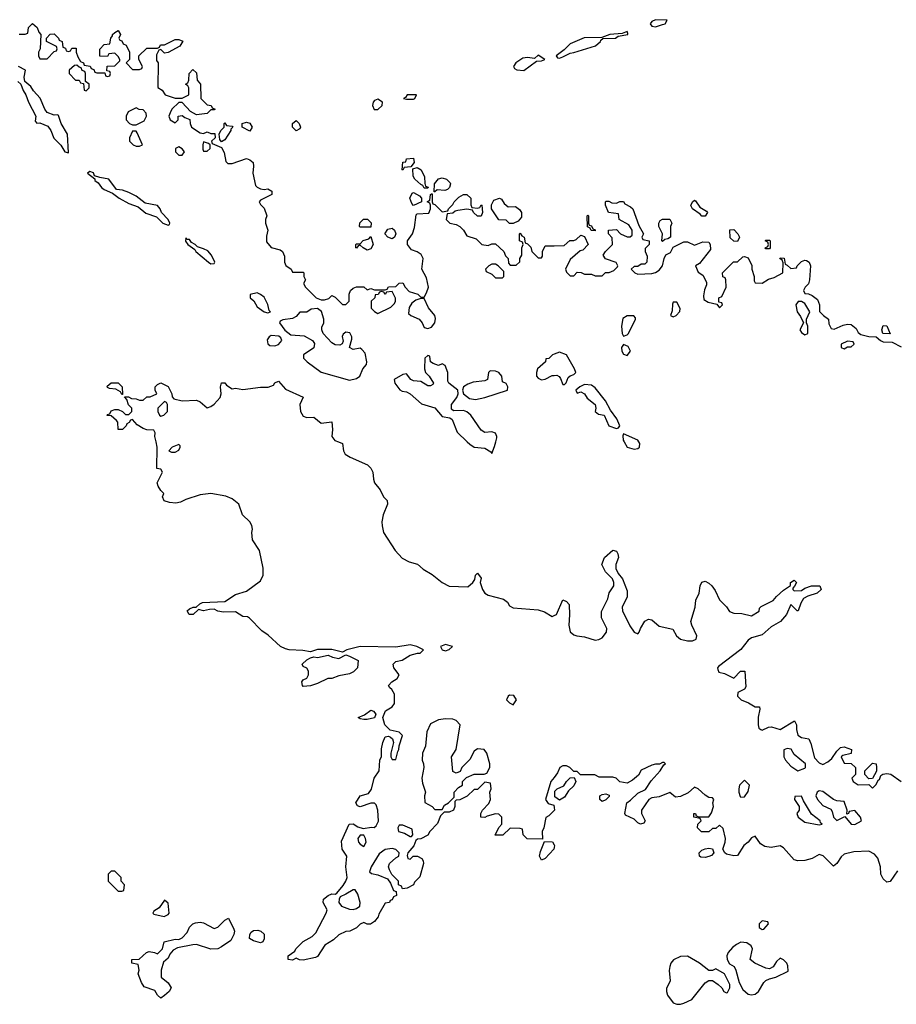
# Model space of a CAD drawing. Header units: inches. Extents: x 2601682 to 2755810, y 449311 to 584050.
# Tile 420 of 505: x 2686996 to 2691924, y 536838 to 542373. Entities that reach past the tile are written whole.
import ezdxf

# ---------------------------------------------------------------- set-up
doc = ezdxf.new("R2010")
doc.units = ezdxf.units.IN
doc.header["$MEASUREMENT"] = 0
for name, color, linetype in [('C6583', 7, 'Continuous'), ('C6584', 7, 'Continuous'), ('C6593', 7, 'Continuous'), ('C6594', 7, 'Continuous')]:
    doc.layers.add(name, color=color, linetype=linetype)

msp = doc.modelspace()

# ---------------------------------------------------------------- linework, layer by layer
at = {"layer": 'C6583', "color": 2}
for points, elevation in [([(2690000, 537928), (2689970, 537898), (2689952.7, 537887.3), (2689942, 537830), (2689932, 537810), (2689934, 537766), (2689848.4, 537768.4), (2689826, 537790), (2689822, 537822), (2689810, 537826), (2689752.7, 537827.3), (2689711, 537789), (2689668.7, 537788.7), (2689688.4, 537831.6), (2689706, 537850), (2689706, 537890), (2689690, 537906), (2689670, 537908), (2689623.6, 537896.4), (2689611.1, 537888.9), (2689588, 537890), (2689588.4, 537911.6), (2689598, 537930), (2689633.6, 537966.4), (2689642, 537990), (2689638, 538030), (2689646, 538050), (2689642, 538082), (2689610, 538086), (2689570, 538046), (2689550, 538046), (2689511.6, 538008.4), (2689470, 537988), (2689450, 537986), (2689442, 537978), (2689442, 537950), (2689434, 537930), (2689410, 537918), (2689382, 537918), (2689362, 537898), (2689345.4, 537854.6), (2689302, 537810), (2689291.1, 537788.9), (2689250, 537768), (2689232.7, 537767.3), (2689222, 537758), (2689211.3, 537728.7), (2689178, 537690), (2689174, 537674), (2689178, 537658), (2689190, 537654), (2689208.4, 537671.6), (2689231.6, 537671.6), (2689256.9, 537656.9), (2689264.7, 537644.7), (2689266, 537630), (2689245.4, 537554.6), (2689215.3, 537524.7), (2689210, 537509.2), (2689174, 537490), (2689147.3, 537487.3), (2689142, 537502), (2689126, 537510), (2689126, 537530), (2689088, 537568), (2689074.6, 537594.6), (2689068.7, 537610), (2689074, 537630), (2689110, 537661), (2689128, 537670), (2689128.7, 537690), (2689110, 537708.7), (2689090, 537714), (2689050, 537709.2), (2689015.9, 537684.1), (2688972, 537610), (2688962, 537582), (2688972.7, 537572.7), (2689010, 537566), (2689063.6, 537543.6), (2689079.6, 537519.6), (2689098, 537478), (2689112.7, 537472.7), (2689114, 537450), (2689098, 537442), (2689090, 537426), (2689078, 537422), (2689074, 537410), (2689050, 537406), (2689014.8, 537345.2), (2689010.8, 537330), (2688990, 537304), (2688968.7, 537288.7), (2688950, 537288), (2688930, 537298), (2688910, 537288), (2688890, 537268), (2688851.6, 537248.4), (2688830, 537248), (2688790, 537228), (2688759.8, 537200.2), (2688712, 537170), (2688670, 537106), (2688659.6, 537100.4), (2688590, 537086), (2688568.4, 537088.4), (2688550, 537098), (2688530, 537086), (2688506, 537090), (2688506, 537110), (2688543.1, 537136.9), (2688549, 537150), (2688590, 537190.7), (2688640.9, 537219.1), (2688660.9, 537239.1), (2688719, 537350), (2688724, 537370), (2688701.2, 537410), (2688704, 537430), (2688729.4, 537450.6), (2688750, 537458.8), (2688770, 537458), (2688778, 537462), (2688814.8, 537505.2), (2688829.2, 537530), (2688837.2, 537550), (2688829.2, 537610), (2688834, 537670), (2688808.7, 537710), (2688804, 537756), (2688848.4, 537851.6), (2688870, 537852), (2688895.9, 537835.9), (2688926, 537826), (2688974.4, 537834.4), (2688988.9, 537831.1), (2688999.3, 537840.7), (2689012.5, 537867.5), (2689009.3, 537929.3), (2688999, 537959), (2688990, 537968), (2688970, 537969), (2688909, 537949), (2688894, 537954), (2688885.2, 537970), (2688909.3, 538010.7), (2688956, 538024), (2688973.2, 538046.8), (2688989.2, 538110), (2689017.2, 538150), (2689021.2, 538210), (2689029.1, 538230.9), (2689030, 538274), (2689037.2, 538310), (2689050, 538342), (2689070, 538344.7), (2689079.8, 538339.8), (2689091, 538331), (2689098, 538310), (2689082, 538250), (2689082, 538230), (2689090, 538214), (2689110, 538214), (2689121.2, 538258.8), (2689128, 538270), (2689128.4, 538291.6), (2689148.7, 538350), (2689130, 538368.7), (2689079, 538379), (2689049.4, 538409.4), (2689037.2, 538450), (2689052.9, 538487.1), (2689089.1, 538510.9), (2689102, 538530), (2689102, 538582), (2689088.4, 538608.4), (2689076.4, 538616.4), (2689068.7, 538630), (2689088, 538650), (2689118, 538670), (2689129, 538690), (2689099.3, 538730), (2689095.3, 538750), (2689110, 538764.7), (2689146.8, 538773.2), (2689190, 538800.7), (2689232.7, 538812.7), (2689247.3, 538812.7), (2689266, 538830), (2689228, 538850), (2689190, 538858), (2689110, 538846.6), (2688910, 538849.4), (2688834, 538830), (2688810, 538818), (2688750, 538832.3), (2688670, 538832.7), (2688630, 538819.3), (2688587.3, 538827.3), (2688510, 538831.6), (2688490, 538835.6), (2688462.7, 538850), (2688393.4, 538913.4), (2688357.2, 538937.2), (2688288.4, 539008.4), (2688276.4, 539016.4), (2688250, 539018), (2688210, 539044), (2688142, 539042), (2688110, 539049), (2688090, 539059), (2688062, 539058), (2688029.2, 539049.2), (2688002, 539058), (2687970.9, 539029.1), (2687948, 539030), (2687938, 539050), (2687950, 539062), (2687971.3, 539071.3), (2687988.7, 539071.3), (2688008, 539090), (2688023.2, 539096.8), (2688150, 539102.8), (2688210, 539142), (2688270, 539160.7), (2688350, 539218), (2688365.2, 539250), (2688363.7, 539290), (2688343.7, 539390), (2688304, 539450), (2688301.2, 539490), (2688305.2, 539510), (2688301.2, 539530), (2688289, 539550), (2688248.7, 539590), (2688228.7, 539650), (2688190, 539679), (2688155.5, 539695.5), (2688070, 539709.2), (2688010, 539702), (2687930, 539675.3), (2687899.8, 539660.2), (2687874.6, 539654.6), (2687839, 539659), (2687809, 539669), (2687798, 539690), (2687806, 539710), (2687790, 539726), (2687775.3, 539750), (2687769.2, 539770), (2687798, 539830), (2687790, 539846), (2687766, 539850), (2687769, 539970), (2687762.2, 540000)], 2), ([(2688787.4, 540000), (2688810.7, 539990.7), (2688816, 539950), (2688824.7, 539930), (2688853.2, 539913.2), (2688952, 539870), (2688970, 539852), (2688981, 539830), (2688984, 539790), (2688990.8, 539770), (2689022.8, 539730), (2689041, 539690), (2689061, 539670), (2689062.8, 539650), (2689039.3, 539590), (2689032.4, 539550), (2689032.8, 539527.2), (2689041.6, 539490), (2689106.8, 539390), (2689146.6, 539346.6), (2689185.8, 539325.8), (2689232.2, 539312.2), (2689263.6, 539283.6), (2689314.6, 539254.6), (2689371, 539210), (2689410, 539188.2), (2689514.2, 539185.8), (2689544, 539210), (2689554, 539226), (2689558, 539250), (2689570, 539262), (2689590, 539234), (2689584.7, 539210), (2689597.3, 539170), (2689611, 539150), (2689630, 539137.3), (2689715.2, 539115.2), (2689738, 539098), (2689750, 539078), (2689770, 539066), (2689910, 539056), (2689945.2, 539045.2), (2689990, 539018.8), (2690000, 539023.6)], 2), ([(2689512.1, 540000), (2689526.4, 539986.4), (2689550.7, 539970.7), (2689610, 539964.7), (2689643.6, 539943.6), (2689650, 539934), (2689665.6, 539974.4), (2689671.8, 540000)], 6), ([(2690000, 538113.9), (2689982, 538090), (2689951.3, 537990), (2689966.4, 537966.4), (2689998, 537958), (2690000, 537944)], 2), ([(2690000, 537720), (2689998, 537710), (2689950, 537658), (2689930, 537648), (2689918, 537670), (2689923.1, 537696.9), (2689946, 537754), (2689990.9, 537750.9), (2690000, 537733.8)], 2)]:
    msp.add_lwpolyline(points, dxfattribs=dict(at, elevation=elevation))
for points, elevation in [([(2687890, 539986), (2687854, 539970), (2687834, 539950), (2687850, 539942), (2687870, 539942), (2687890, 539954), (2687898, 539970), (2687898, 539978)], 2), ([(2689390, 538861.2), (2689362, 538850), (2689371.6, 538831.6), (2689390, 538826), (2689410, 538832), (2689428, 538850)], 2), ([(2688590, 538625.2), (2688585.2, 538630), (2688582, 538650), (2688590, 538662), (2688610, 538672), (2688619, 538690), (2688619, 538710), (2688610, 538728), (2688590, 538738), (2688584, 538750), (2688610, 538774.8), (2688630, 538786), (2688650, 538791.3), (2688670, 538786.8), (2688730, 538801), (2688754, 538790), (2688790, 538782.8), (2688830, 538802), (2688850, 538796), (2688898, 538770), (2688894.8, 538730), (2688872.8, 538707.2), (2688850, 538696), (2688790, 538684), (2688750, 538669.2), (2688728.9, 538668.9), (2688670, 538641.2), (2688630, 538628.7)], 2), ([(2689750, 538575.3), (2689742, 538570), (2689732, 538550), (2689750, 538532), (2689770, 538522), (2689788, 538550), (2689774, 538574)], 2), ([(2688930, 538439), (2688910, 538442), (2688898, 538450), (2688934, 538466), (2688970, 538490.7), (2688985.4, 538485.4), (2688998, 538470), (2688990, 538449.2), (2688950, 538439)], 2), ([(2689390, 538442.7), (2689350, 538437), (2689304.9, 538415.1), (2689284.9, 538370), (2689276.3, 538290), (2689260.7, 538250), (2689258.8, 538210), (2689266.8, 538190), (2689267.3, 538170), (2689257.3, 538110), (2689260.7, 538080.7), (2689278, 538030), (2689271.3, 538010), (2689272.7, 537972.7), (2689314, 537950), (2689330, 537934), (2689370, 537934), (2689383.1, 537956.9), (2689406, 537970), (2689438, 538002), (2689438, 538030), (2689463.1, 538056.9), (2689486, 538070), (2689486, 538090), (2689507.3, 538112.7), (2689550, 538132), (2689607.3, 538132.7), (2689622, 538138), (2689638, 538170), (2689639, 538190), (2689622, 538250), (2689606, 538270), (2689570, 538274), (2689550, 538262), (2689525.4, 538214.6), (2689482, 538170), (2689472.7, 538147.3), (2689450, 538138), (2689430, 538146), (2689424, 538230), (2689449, 538270), (2689472.7, 538410), (2689450, 538433.2), (2689430, 538441.2)], 2), ([(2689150, 537846), (2689130, 537846), (2689122, 537830), (2689124.7, 537810), (2689159.6, 537799.6), (2689190, 537782), (2689198, 537782), (2689206, 537790), (2689202, 537822)], 2), ([(2688910, 537788.7), (2688896, 537770), (2688901, 537750), (2688910, 537738), (2688930, 537724.7), (2688944, 537750), (2688939, 537770), (2688930, 537788)], 2), ([(2687530, 537586), (2687510, 537586), (2687494, 537570), (2687494, 537530), (2687550, 537474), (2687570, 537474), (2687582, 537478), (2687586, 537510), (2687566, 537530), (2687566, 537550)], 6), ([(2688882, 537482), (2688870, 537482), (2688830, 537457.2), (2688796.9, 537443.1), (2688791, 537430), (2688790.8, 537410), (2688804.7, 537390), (2688850, 537373.4), (2688870, 537370.7), (2688890, 537376), (2688908.7, 537390), (2688909.2, 537410), (2688897.2, 537457.2)], 2), ([(2687810, 537424), (2687779.9, 537380.1), (2687750, 537362), (2687744.9, 537350), (2687750, 537344), (2687808, 537332), (2687830, 537342), (2687835.3, 537350), (2687830, 537406)], 6), ([(2688070, 537148.7), (2687990, 537174), (2687970, 537173.2), (2687883.6, 537156.4), (2687858, 537142), (2687839.6, 537120.4), (2687830, 537098), (2687804.7, 537075.3), (2687791, 537030), (2687792, 536990), (2687830, 536958.8), (2687847.3, 536930), (2687836.3, 536910), (2687810, 536886.6), (2687790, 536873.2), (2687770, 536888.7), (2687755.5, 536915.5), (2687695.3, 536935.3), (2687680.4, 536960.4), (2687662, 537010), (2687668, 537030), (2687662, 537062), (2687626, 537070), (2687626, 537090), (2687667.3, 537092.7), (2687708, 537130), (2687724.7, 537135.3), (2687754, 537130), (2687770, 537122), (2687775.3, 537124.7), (2687798, 537150), (2687808, 537190), (2687870, 537204.7), (2687890, 537202), (2687910, 537211.3), (2687938, 537242), (2687950, 537270.8), (2687969.6, 537290.4), (2687983.3, 537296.7), (2688010, 537300.7), (2688030, 537296.3), (2688090, 537264.7), (2688110, 537271.3), (2688150, 537311.3), (2688170, 537322), (2688199.8, 537259.8), (2688202.8, 537250), (2688198.8, 537230), (2688183, 537197), (2688130, 537160.9), (2688109.3, 537149.3)], 2), ([(2688350, 537184), (2688310, 537195.3), (2688288.7, 537208.7), (2688288.9, 537231.1), (2688296.4, 537243.6), (2688310, 537252), (2688335.3, 537255.3), (2688352, 537250), (2688370, 537232), (2688370, 537206), (2688362, 537190)], 2)]:
    msp.add_lwpolyline(points, close=True, dxfattribs=dict(at, elevation=elevation))
at = {"layer": 'C6584', "color": 2}
for points, elevation in [([(2686992.7, 542292.7), (2687027.3, 542292.7), (2687042, 542298), (2687046, 542330), (2687068.4, 542351.6), (2687094, 542330), (2687103.6, 542303.6), (2687114, 542290), (2687112, 542210), (2687102, 542190), (2687102, 542170), (2687110, 542154), (2687150, 542154), (2687190, 542194), (2687202, 542198), (2687206, 542210), (2687202, 542222), (2687146, 542250), (2687146, 542270), (2687167.3, 542292.7), (2687190, 542294), (2687214, 542270), (2687218, 542258), (2687234, 542250), (2687238, 542218), (2687252.7, 542212.7), (2687258, 542198), (2687270, 542194), (2687282, 542198), (2687290, 542214), (2687312.7, 542212.7), (2687314, 542190), (2687323.6, 542163.6), (2687338, 542138), (2687354, 542130), (2687358, 542118), (2687392.7, 542112.7), (2687398, 542098), (2687412.7, 542092.7), (2687418, 542078), (2687430, 542074), (2687474, 542074), (2687478, 542058), (2687490, 542054), (2687502, 542058), (2687506, 542070), (2687502, 542082), (2687486, 542086), (2687487.3, 542112.7), (2687530, 542114), (2687558, 542142), (2687558, 542150), (2687550, 542166), (2687530, 542186), (2687498, 542182), (2687490, 542166), (2687447.3, 542167.3), (2687447.3, 542207.3), (2687470, 542234), (2687502, 542238), (2687508, 542270), (2687518, 542282), (2687518, 542290), (2687530, 542302), (2687550, 542312), (2687562, 542290), (2687554, 542270), (2687558, 542258), (2687570, 542254), (2687578, 542238), (2687594, 542230), (2687614, 542190), (2687614, 542150), (2687594, 542130), (2687630, 542094), (2687670, 542094), (2687682, 542098), (2687686, 542110), (2687666, 542150), (2687666, 542170), (2687710, 542214), (2687770, 542214), (2687782, 542218), (2687788.4, 542231.6), (2687810, 542232), (2687870, 542262), (2687890, 542262), (2687912.7, 542252.7), (2687895.3, 542224.7), (2687830, 542188), (2687810, 542186), (2687790, 542206), (2687778, 542202), (2687764.7, 542175.3), (2687764.7, 542144.7), (2687774, 542130), (2687772.7, 541992.7), (2687796.9, 541976.9), (2687814, 541950), (2687870, 541932), (2687910, 541932), (2687946, 541950), (2687946, 541990), (2687942, 542002), (2687928, 542010), (2687942, 542018), (2687947.3, 542032.7), (2687948, 542070), (2687970, 542094), (2687990, 542074), (2687992.7, 542032.7), (2688012, 542010), (2688014, 541930), (2688050, 541894), (2688071.6, 541891.6), (2688078, 541878), (2688094, 541870), (2688090, 541866), (2688070, 541866), (2688050, 541846), (2687990, 541838), (2687956.4, 541856.4), (2687910, 541908), (2687890, 541908), (2687852, 541870), (2687842, 541850), (2687834, 541830), (2687842, 541810), (2687870, 541794), (2687886, 541810), (2687886, 541830), (2687910, 541834), (2687923.6, 541823.6), (2687952.7, 541812.7), (2687954, 541790), (2687962, 541770), (2688010, 541738), (2688030, 541734), (2688050, 541742), (2688070, 541734), (2688092.7, 541732.7), (2688094, 541710), (2688074, 541690), (2688078, 541678), (2688130, 541654), (2688146, 541626), (2688155.3, 541575.3), (2688165.4, 541565.4), (2688190, 541564), (2688270, 541593), (2688290, 541586), (2688308, 541570), (2688310.8, 541549.2), (2688306, 541510), (2688322, 541442), (2688330, 541432), (2688350, 541422), (2688370, 541418), (2688390, 541422), (2688414, 541410), (2688414, 541390), (2688350, 541358), (2688342, 541350), (2688350, 541334), (2688370, 541314), (2688384.7, 541270), (2688378, 541250), (2688378, 541230), (2688391.3, 541190), (2688383.5, 541156.5), (2688384, 541124), (2688410, 541092), (2688459.6, 541079.6), (2688474, 541070), (2688483.6, 541043.6), (2688484.7, 541010), (2688491.1, 540991.1), (2688522, 540970), (2688530, 540954), (2688590, 540954), (2688594, 540950), (2688594, 540930), (2688602, 540910), (2688592, 540890), (2688602, 540870), (2688662, 540810), (2688690, 540798), (2688710, 540798), (2688734, 540806), (2688750, 540822), (2688770, 540814), (2688810, 540772), (2688830, 540772), (2688848, 540790), (2688848.9, 540831.1), (2688855.3, 540850), (2688870, 540864.7), (2688890, 540872), (2688930, 540872), (2688950, 540854), (2688970, 540862), (2688990, 540854), (2689050, 540854), (2689062, 540858), (2689068.4, 540871.6), (2689110, 540874), (2689130, 540892), (2689150, 540894), (2689162, 540870), (2689184.7, 540844.7), (2689234, 540830), (2689250, 540814), (2689270, 540814), (2689283.1, 540836.9), (2689294, 540870), (2689282, 540922), (2689257.2, 540970), (2689264, 541030), (2689252.9, 541052.9), (2689230, 541069), (2689199, 541079), (2689175.3, 541110), (2689175.3, 541130), (2689204, 541170), (2689214.6, 541205.4), (2689224, 541276), (2689230, 541282), (2689295.3, 541284.7), (2689306, 541310), (2689306, 541330), (2689302, 541342), (2689286, 541350), (2689302, 541358), (2689306, 541390), (2689310, 541394), (2689314, 541394), (2689314, 541350), (2689318, 541338), (2689330, 541334), (2689370, 541294), (2689402, 541298), (2689406, 541310), (2689430, 541334), (2689438, 541350), (2689465.2, 541374.8), (2689490, 541391.3), (2689508.9, 541391.1), (2689532, 541370), (2689532.7, 541332.7), (2689538, 541318), (2689570, 541314), (2689582, 541318), (2689590, 541332), (2689594, 541330), (2689598, 541290), (2689590.7, 541269.3), (2689570, 541268), (2689546, 541290), (2689542, 541302), (2689510, 541308), (2689459.6, 541300.4), (2689443.6, 541296.4), (2689430, 541286), (2689398, 541282), (2689394, 541250), (2689414, 541230), (2689450, 541221), (2689470, 541211), (2689490.6, 541190.6), (2689510, 541158), (2689561, 541141), (2689594, 541110), (2689630, 541104.7), (2689650, 541114), (2689670, 541114), (2689718, 541070), (2689726.4, 541046.4), (2689742, 541030), (2689743.6, 541003.6), (2689752.7, 540992.7), (2689787.3, 540992.7), (2689807.3, 541012.7), (2689808, 541030), (2689818, 541050), (2689818, 541090), (2689826, 541110), (2689822, 541122), (2689806, 541130), (2689806, 541170), (2689810, 541174), (2689818, 541158), (2689831.6, 541151.6), (2689838, 541118), (2689850, 541114), (2689870, 541094), (2689874, 541070), (2689910, 541034), (2689930, 541034), (2689935.3, 541044.7), (2689935.3, 541070), (2689950, 541102), (2690000, 541102.8)], 6), ([(2686985.4, 542025.4), (2687002, 542010), (2687014.8, 541974.8), (2687030.6, 541950.6), (2687044.7, 541910), (2687086.8, 541830), (2687083.6, 541803.6), (2687091.6, 541791.6), (2687110, 541794), (2687154.1, 541774.1), (2687170.6, 541750), (2687187.7, 541707.7), (2687227.9, 541667.9), (2687250, 541631.3), (2687270, 541624.7), (2687264, 541730), (2687229.5, 541789.5), (2687214, 541834), (2687210, 541838), (2687190, 541837), (2687150, 541852), (2687136.9, 541870), (2687111.7, 541931.7), (2687073.3, 541973.3), (2687058, 541998), (2687025.2, 542025.2), (2687020.9, 542050), (2687028, 542090), (2686988.7, 542110)], 6), ([(2689671.8, 540000), (2689677.2, 540022.8), (2689678.4, 540030), (2689670, 540049), (2689650, 540057), (2689610, 540052.3), (2689590, 540066), (2689532.3, 540150), (2689510, 540169.5), (2689490, 540177), (2689433.6, 540173.6), (2689424.1, 540184.1), (2689423.7, 540210), (2689453.2, 540250), (2689461.2, 540270), (2689459, 540290), (2689408.7, 540330), (2689402, 540342), (2689402, 540390), (2689388.4, 540428.4), (2689370, 540438), (2689350, 540428.7), (2689320.2, 540440.2), (2689306, 540450), (2689302, 540482), (2689290, 540486), (2689274, 540470), (2689271.3, 540410), (2689278, 540390), (2689298, 540370), (2689322, 540330), (2689318, 540322), (2689304.7, 540315.3), (2689290, 540314), (2689250, 540339), (2689210, 540343.7), (2689195.3, 540350), (2689170, 540382), (2689150, 540379.3), (2689101, 540350), (2689104, 540330), (2689132.8, 540292.8), (2689145.8, 540285.8), (2689170, 540282), (2689190, 540270.7), (2689254, 540214), (2689330.4, 540190.4), (2689370, 540142), (2689414.8, 540134.8), (2689426.4, 540126.4), (2689454.4, 540054.4), (2689512.1, 540000)], 6), ([(2690000, 540492.5), (2689991, 540489), (2689970, 540468), (2689954, 540466), (2689952, 540450), (2689907.3, 540410), (2689900.4, 540390), (2689900.4, 540370), (2689910, 540358), (2689930, 540348.2), (2689950, 540352.7), (2689990, 540373), (2690000, 540373.8)], 6), ([(2687762.2, 540000), (2687755.3, 540030), (2687758, 540050), (2687750, 540066), (2687711.6, 540068.4), (2687690, 540075.3), (2687656.4, 540096.4), (2687630, 540126), (2687618, 540122), (2687612, 540108), (2687598, 540102), (2687594, 540090), (2687574, 540070), (2687550, 540068.7), (2687548, 540110), (2687540.4, 540120.4), (2687510, 540146), (2687487.3, 540147.3), (2687490, 540154), (2687502, 540158), (2687510, 540174), (2687530, 540182), (2687550, 540182), (2687574, 540170), (2687590, 540154), (2687610, 540154), (2687626, 540170), (2687626, 540190), (2687608.4, 540208.4), (2687598, 540238), (2687586, 540254), (2687607.3, 540252.7), (2687623.6, 540243.6), (2687650, 540242), (2687670, 540234), (2687690, 540234), (2687710, 540254), (2687730, 540254), (2687766, 540270), (2687758, 540290), (2687758, 540310), (2687770, 540322), (2687790, 540332), (2687831.1, 540311.1), (2687852, 540270), (2687852.7, 540252.7), (2687862, 540242), (2687910, 540231.3), (2687990, 540234.8), (2688010, 540224.7), (2688050, 540192), (2688070, 540198), (2688090, 540211.3), (2688122, 540250), (2688128.7, 540270), (2688124, 540310), (2688130, 540332), (2688150, 540331.3), (2688158, 540318), (2688190, 540298), (2688210, 540301), (2688250, 540294.8), (2688350, 540307.3), (2688393.2, 540306.8), (2688422, 540318), (2688430, 540332), (2688450, 540342), (2688490, 540296), (2688590, 540252), (2688570.8, 540210), (2688574.8, 540170), (2688590, 540144.7), (2688610, 540136), (2688650, 540138), (2688690, 540104.7), (2688750, 540112), (2688754.8, 540070), (2688751.3, 540030), (2688767.9, 540007.9), (2688787.4, 540000)], 2)]:
    msp.add_lwpolyline(points, dxfattribs=dict(at, elevation=elevation))
for points, elevation in [([(2689910, 542174), (2689890, 542155.3), (2689850, 542160.9), (2689823.4, 542156.6), (2689784.7, 542130), (2689771.3, 542110), (2689778, 542098), (2689790.8, 542090.8), (2689830, 542088.2), (2689900.2, 542139.8), (2689930, 542142.8), (2689948, 542150)], 10), ([(2687318, 542118), (2687303.6, 542116.4), (2687274, 542090), (2687274, 542070), (2687310, 542034), (2687330, 542034), (2687338, 542018), (2687354, 542014), (2687358, 541978), (2687370, 541974), (2687386, 541990), (2687386, 542010), (2687366, 542026), (2687366, 542070), (2687362, 542082), (2687347.3, 542087.3), (2687342, 542102), (2687330, 542106)], 6), ([(2689010, 541927.3), (2688990, 541919.5), (2688983.1, 541910), (2688979.5, 541890), (2688988.4, 541868.4), (2689010, 541868.2), (2689033.2, 541890), (2689036, 541910)], 10), ([(2689226, 541950), (2689174, 541950), (2689164.7, 541935.3), (2689154, 541930), (2689170, 541926), (2689210, 541927.3), (2689218, 541930)], 10), ([(2687650, 541878), (2687605.4, 541854.6), (2687594, 541830), (2687594, 541810), (2687614, 541790), (2687630, 541782), (2687650, 541782), (2687695.3, 541804.7), (2687708, 541830), (2687707.3, 541847.3), (2687690, 541866), (2687668.4, 541868.4)], 6), ([(2688130, 541686), (2688120.4, 541700.4), (2688118, 541730), (2688126, 541750), (2688146, 541770), (2688146, 541790), (2688150, 541794), (2688158, 541778), (2688190, 541774), (2688194, 541770), (2688182, 541758), (2688182, 541750), (2688150, 541698)], 6), ([(2688290, 541746), (2688246, 541770), (2688246, 541790), (2688270, 541798), (2688290, 541792), (2688302, 541770)], 6), ([(2688550, 541748.2), (2688529.3, 541770), (2688529.2, 541790), (2688550, 541806.8), (2688566.8, 541790), (2688573.7, 541770), (2688570, 541759)], 6), ([(2687650, 541746), (2687630, 541746), (2687614, 541710), (2687614, 541690), (2687634, 541670), (2687650, 541662), (2687670, 541662), (2687686, 541670), (2687656.4, 541736.4)], 6), ([(2688030, 541686), (2688024.7, 541670), (2688025.4, 541645.4), (2688030, 541634), (2688050, 541634), (2688066, 541650), (2688066, 541670), (2688058, 541678)], 6), ([(2687890, 541659), (2687872, 541650), (2687872, 541630), (2687890, 541612), (2687910, 541612), (2687922, 541630), (2687910, 541648)], 6), ([(2689150, 541528), (2689146, 541530), (2689150, 541572), (2689166, 541574), (2689170, 541591.3), (2689210, 541594), (2689214, 541570), (2689194, 541546), (2689158, 541542)], 6), ([(2687390, 541519), (2687378, 541510), (2687418, 541478), (2687418.8, 541470), (2687436.7, 541456.7), (2687456.3, 541430), (2687470, 541419.3), (2687517.5, 541397.5), (2687554.8, 541370), (2687610, 541340.7), (2687662, 541322), (2687705.5, 541285.5), (2687764.5, 541264.5), (2687801, 541230), (2687830, 541218.8), (2687838, 541222), (2687839.3, 541230), (2687830.9, 541250.9), (2687793.2, 541290), (2687785.2, 541310), (2687770, 541329), (2687702, 541342), (2687650, 541381.2), (2687610, 541401.2), (2687574.5, 541414.5), (2687539.3, 541419.3), (2687496.5, 541476.5), (2687445.6, 541485.6), (2687416.4, 541496.4), (2687410, 541513.2)], 6), ([(2689270, 541426), (2689262, 541442), (2689250, 541446), (2689216.4, 541476.4), (2689207.3, 541492.7), (2689206, 541534), (2689230, 541542), (2689252, 541530), (2689271.3, 541490), (2689272.7, 541452.7), (2689278, 541438), (2689292, 541432), (2689290, 541426)], 6), ([(2689386.4, 541413.6), (2689343.6, 541416.4), (2689330, 541406), (2689326, 541406), (2689328, 541450), (2689350, 541478), (2689370, 541484.7), (2689396, 541476), (2689416, 541456), (2689418, 541450), (2689411.3, 541430), (2689401, 541419)], 6), ([(2689210, 541328), (2689200.2, 541340.2), (2689189, 541369), (2689202, 541398), (2689210, 541402), (2689243.6, 541383.6), (2689254, 541370), (2689254, 541350)], 6), ([(2689742, 541322), (2689783.6, 541323.6), (2689806.4, 541306.4), (2689816, 541290), (2689816, 541264), (2689798.8, 541241.2), (2689770, 541228), (2689748.4, 541228.4), (2689730, 541246), (2689690, 541248), (2689648, 541310), (2689648.4, 541331.6), (2689661.2, 541358.8), (2689694, 541370), (2689703.6, 541363.6), (2689719.6, 541339.6)], 6), ([(2688910, 541206), (2688906, 541210), (2688908.4, 541231.6), (2688928.4, 541251.6), (2688951.6, 541251.6), (2688971.3, 541231.3), (2688970, 541206)], 6), ([(2689090, 541142), (2689066, 541150), (2689048, 541170), (2689064.7, 541195.3), (2689090, 541202), (2689102, 541190), (2689111, 541170), (2689102, 541150)], 6), ([(2687930, 541146), (2687927.9, 541127.9), (2687941, 541110), (2687981, 541081), (2687986.8, 541070), (2688057.3, 541010), (2688070, 541001.6), (2688090, 541002), (2688092.3, 541010), (2688075.1, 541050), (2688053.6, 541073.6), (2688030, 541086), (2687996, 541096), (2687982, 541110), (2687961.2, 541121.2), (2687950, 541138), (2687938, 541138)], 6), ([(2688950, 541078), (2688926, 541090), (2688910, 541106), (2688898, 541102), (2688890, 541088), (2688886, 541090), (2688886, 541110), (2688890, 541114), (2688910, 541114), (2688927.3, 541132.7), (2688958, 541142), (2688970, 541154), (2688982, 541110), (2688970, 541086)], 6), ([(2689670, 540998), (2689650, 540998), (2689634, 540990), (2689614, 540970), (2689618, 540958), (2689650, 540942), (2689670, 540922), (2689710, 540922), (2689718, 540930), (2689718, 540958), (2689686, 540990)], 6), ([(2688330, 540837.2), (2688291.6, 540828.4), (2688291, 540810), (2688312.4, 540792.4), (2688330, 540759.1), (2688370, 540730.8), (2688390, 540726), (2688406, 540730), (2688398, 540738), (2688391.6, 540771.6), (2688370, 540814), (2688350, 540829.2)], 6), ([(2689090, 540846), (2689058, 540842), (2689050, 540828.7), (2689042, 540842), (2689030, 540846), (2689018, 540842), (2689011.6, 540828.4), (2688994, 540826), (2688992, 540810), (2688972, 540790), (2688971.6, 540751.6), (2688990, 540732), (2689010, 540722), (2689083.1, 540756.9), (2689103.1, 540776.9), (2689108.7, 540790), (2689108.4, 540808.4)], 6), ([(2689270, 540806), (2689250, 540806), (2689223.6, 540796.4), (2689199.6, 540780.4), (2689185.4, 540754.6), (2689182, 540722), (2689194, 540710), (2689242, 540690), (2689258, 540670), (2689270, 540642), (2689290, 540638), (2689310, 540644.7), (2689329, 540670), (2689333.2, 540693.2), (2689328.7, 540710), (2689293.2, 540753.2)], 6), ([(2688670, 540749), (2688634.8, 540745.2), (2688610, 540729.3), (2688570, 540729), (2688550, 540705.2), (2688530, 540692.7), (2688474.4, 540685.6), (2688460.7, 540679.3), (2688456, 540670), (2688487.1, 540627.1), (2688520.9, 540600.9), (2688595.5, 540595.5), (2688641, 540570), (2688653.2, 540553.2), (2688650, 540528.7), (2688592, 540490), (2688592, 540470), (2688611.3, 540450), (2688690, 540391), (2688850, 540346), (2688890, 540356), (2688908.7, 540370), (2688924, 540410), (2688945.2, 540434.8), (2688946.6, 540450), (2688937.7, 540497.7), (2688920.1, 540520.1), (2688910, 540526.6), (2688870, 540519), (2688849.2, 540530), (2688863.2, 540576.8), (2688863.7, 540590), (2688852.5, 540612.5), (2688830, 540616), (2688814, 540606), (2688808.4, 540591.6), (2688814, 540566), (2688808.1, 540551.9), (2688796.1, 540543.9), (2688770, 540545.1), (2688750, 540557), (2688701.2, 540610), (2688694, 540630), (2688694.6, 540645.4), (2688705.2, 540670), (2688706, 540690), (2688692.5, 540732.5)], 6), ([(2688410, 540597.2), (2688398, 540590), (2688386.8, 540573.2), (2688390.9, 540550.9), (2688402, 540542), (2688430, 540540.7), (2688450, 540547.3), (2688469, 540570), (2688464, 540584), (2688453.2, 540593.2)], 6), ([(2689640.7, 540399.3), (2689630.8, 540389.2), (2689626, 540350), (2689610, 540342.9), (2689544.8, 540335.2), (2689514.9, 540325.1), (2689490.8, 540310), (2689484.7, 540290), (2689490.7, 540270), (2689523.9, 540243.9), (2689558, 540238), (2689610, 540248.4), (2689738, 540290), (2689739, 540310), (2689730, 540328), (2689710, 540338), (2689706, 540370), (2689689.5, 540389.5), (2689670, 540398)], 6), ([(2687570, 540266), (2687562, 540282), (2687536.4, 540296.4), (2687500.4, 540300.4), (2687490, 540306), (2687487.3, 540312.7), (2687510, 540332), (2687550, 540331.3), (2687571.3, 540310), (2687574, 540266)], 2), ([(2687810, 540226), (2687772, 540190), (2687772, 540170), (2687782, 540150), (2687790, 540144.7), (2687806, 540150), (2687826, 540170), (2687826, 540210), (2687822, 540222)], 2)]:
    msp.add_lwpolyline(points, close=True, dxfattribs=dict(at, elevation=elevation))
at = {"layer": 'C6593', "color": 2}
for points, elevation in [([(2690393.2, 540000), (2690410.8, 539970), (2690450, 539958.4), (2690470, 539963), (2690479.3, 539970), (2690482.7, 539990), (2690476, 540000)], 6), ([(2690000, 539023.6), (2690013.2, 539030), (2690050, 539112), (2690070, 539102), (2690084.7, 539084.7), (2690087.3, 539027.3), (2690082.4, 538970), (2690090, 538931.3), (2690110, 538914.9), (2690128.6, 538908.6), (2690170, 538904.4), (2690230, 538885.5), (2690251.3, 538888.7), (2690270, 538899.1), (2690295.1, 538930), (2690297, 538950), (2690266.6, 539010), (2690266, 539046), (2690302.7, 539117.3), (2690310, 539151.3), (2690335.3, 539190), (2690335.3, 539210), (2690329, 539230), (2690289, 539270), (2690269, 539310), (2690284, 539350), (2690330, 539390.8), (2690350, 539384.7), (2690358.8, 539370), (2690362.8, 539350), (2690346.8, 539310), (2690347.7, 539287.7), (2690360.5, 539260.5), (2690384.7, 539230), (2690410, 539162), (2690411.3, 539128.7), (2690382.4, 539070), (2690384.4, 539050), (2690424.9, 538964.9), (2690450, 538931), (2690470, 538921), (2690479, 538930), (2690485.2, 538950), (2690510, 538991), (2690530, 539004), (2690550, 538998.8), (2690590, 538963), (2690667.5, 538947.5), (2690687.3, 538910), (2690710, 538890.8), (2690750, 538880.7), (2690778.6, 538881.4), (2690798, 538890), (2690802, 538910), (2690774, 538970), (2690769.2, 538990), (2690792.3, 539070), (2690796, 539110), (2690815.3, 539150), (2690821.2, 539190), (2690830, 539211), (2690850, 539216), (2690870, 539206), (2690886, 539190), (2690904.5, 539164.5), (2690930, 539112), (2690970, 539072), (2690986, 539046), (2691010, 539036), (2691054.4, 539034.4), (2691110, 539021), (2691152.1, 539047.9), (2691155.3, 539064.7), (2691164.7, 539075.3), (2691232.3, 539107.7), (2691249.6, 539130.4), (2691290, 539166), (2691328.4, 539191.6), (2691329, 539210), (2691350, 539222), (2691362, 539210), (2691352, 539188), (2691342, 539178), (2691342, 539170), (2691350, 539162), (2691390, 539164.7), (2691410, 539178), (2691446, 539190), (2691494, 539190), (2691502, 539170), (2691478, 539150), (2691426.8, 539133.2), (2691401.4, 539118.6), (2691386, 539094), (2691371.3, 539050), (2691366, 539050), (2691330, 539086), (2691306.8, 539030), (2691273.4, 538990), (2691219.3, 538960.7), (2691170, 538915.1), (2691110, 538898.4), (2691090, 538884.5), (2691050, 538832.7), (2690923.5, 538736.5), (2690918, 538730), (2690919.6, 538719.6), (2690926, 538706), (2690958, 538698), (2691010, 538672), (2691048, 538710), (2691072, 538710), (2691077.3, 538622.7), (2691070, 538609.2), (2691032, 538590), (2691031, 538570), (2691051.3, 538550), (2691092.8, 538532.8), (2691130, 538511), (2691154, 538510), (2691156.9, 538496.9), (2691147.7, 538452.3), (2691147.7, 538410), (2691150.8, 538390.8), (2691162, 538382), (2691170, 538378.8), (2691204.5, 538395.5), (2691222, 538398), (2691270, 538382.8), (2691351.1, 538431.1), (2691362.8, 538410), (2691363.5, 538383.5), (2691371, 538351), (2691390, 538338), (2691431.3, 538330), (2691443.5, 538303.5), (2691464.1, 538224.1), (2691490, 538194.8), (2691510, 538186.8), (2691539.1, 538200.9), (2691560.9, 538219.1), (2691590, 538262), (2691610, 538282), (2691630, 538284.7), (2691672, 538270), (2691670, 538248), (2691623.6, 538236.4), (2691614, 538230), (2691630, 538194), (2691670, 538192), (2691694, 538170), (2691694, 538130), (2691674, 538110), (2691682, 538090), (2691710, 538072), (2691770, 538074), (2691790, 538054), (2691810, 538074), (2691822, 538098), (2691830, 538102), (2691836.4, 538123.6), (2691848.7, 538131.3), (2691870, 538136), (2691892.7, 538132.7), (2691950, 538090.8)], 2), ([(2691930, 537589.2), (2691890, 537529), (2691870, 537524), (2691850, 537544), (2691836, 537570), (2691834.5, 537610), (2691819.1, 537659.1), (2691801.2, 537681.2), (2691770, 537698), (2691684.9, 537695.1), (2691630, 537681.2), (2691613.2, 537666.8), (2691590, 537628.7), (2691570, 537615.3), (2691513.4, 537673.4), (2691490, 537679.3), (2691450, 537657.2), (2691410, 537646.6), (2691370, 537643.7), (2691350, 537649.3), (2691290, 537717.2), (2691270, 537729), (2691219.9, 537720.1), (2691184.4, 537724.4), (2691160.5, 537740.5), (2691130, 537784), (2691110, 537774), (2691090.4, 537749.6), (2691066.8, 537730), (2691030, 537675.3), (2691010, 537672.7), (2690970, 537681.2), (2690959, 537690), (2690948, 537710), (2690962, 537750), (2690964, 537770), (2690950, 537826), (2690930, 537846), (2690910, 537826), (2690890, 537826), (2690870, 537808), (2690828.4, 537808.4), (2690806, 537830), (2690808.4, 537851.6), (2690826, 537870), (2690822, 537882), (2690786, 537890), (2690786, 537910), (2690794, 537910), (2690798, 537898), (2690812.7, 537892.7), (2690870, 537891.3), (2690885.6, 537914.4), (2690895.1, 537950), (2690893.2, 537970), (2690898, 537990), (2690890, 537998), (2690870, 538001.2), (2690850, 538013.2), (2690810, 538049.2), (2690790, 538059), (2690752.8, 538027.2), (2690710, 538006), (2690682, 538002), (2690650, 538028), (2690590, 538004), (2690550, 537999), (2690532, 537990), (2690491.3, 537930), (2690491.3, 537910), (2690512, 537870), (2690503.6, 537856.4), (2690486, 537850), (2690470, 537858), (2690450, 537878), (2690402, 537902), (2690398, 537910), (2690409, 537971), (2690430, 537984.7), (2690470, 538024.7), (2690514.6, 538045.4), (2690546, 538094), (2690595.3, 538150), (2690616.4, 538183.6), (2690626, 538190), (2690618, 538198), (2690610, 538198), (2690592.7, 538187.3), (2690570, 538188), (2690550, 538182), (2690490, 538154), (2690474.4, 538125.6), (2690441, 538099), (2690410, 538082), (2690370, 538088), (2690348.9, 538108.9), (2690330, 538114), (2690254, 538114), (2690228.9, 538128.9), (2690148, 538128), (2690130, 538146), (2690110, 538146), (2690088, 538170), (2690070, 538179), (2690050, 538179), (2690032, 538170), (2690019.8, 538140.2), (2690000, 538113.9)], 2), ([(2690000, 537944), (2690002, 537930), (2690000, 537928)], 2), ([(2690000, 537733.8), (2690002, 537730), (2690000, 537720)], 2)]:
    msp.add_lwpolyline(points, dxfattribs=dict(at, elevation=elevation))
for points, elevation in [([(2691310, 538275.3), (2691292, 538268), (2691291, 538230), (2691301, 538210), (2691330, 538176), (2691370, 538151), (2691410, 538166), (2691414, 538170), (2691414, 538190), (2691350, 538242), (2691333.2, 538273.2)], 2), ([(2691770, 538106), (2691746, 538130), (2691746, 538150), (2691790, 538194), (2691811.3, 538190), (2691812, 538170), (2691812, 538148), (2691790, 538108)], 2), ([(2690030, 537986), (2690004.7, 538004.7), (2690004, 538036), (2690018, 538050), (2690054.6, 538065.4), (2690069.1, 538090.9), (2690090, 538112), (2690112.7, 538112.7), (2690122, 538090), (2690110, 538066), (2690081, 538039), (2690058, 538002)], 2), ([(2691070, 538098), (2691042, 538070), (2691038, 538050), (2691038, 538030), (2691046.4, 538006.4), (2691050, 538002), (2691070, 538004.7), (2691090, 538034), (2691099, 538070)], 2), ([(2691490, 538039), (2691478, 538030), (2691471.3, 538010), (2691481, 537990), (2691510, 537956), (2691554.8, 537934.8), (2691562.8, 537922.8), (2691571.3, 537890), (2691579.8, 537879.8), (2691590, 537871.3), (2691634, 537894), (2691670, 537851.3), (2691690, 537848), (2691728, 537870), (2691722, 537890), (2691690, 537928), (2691658, 537922), (2691654, 537910), (2691646, 537906), (2691648, 537930), (2691630, 537978), (2691590, 537982), (2691570, 537988.7), (2691510, 538034)], 2), ([(2690270, 537978), (2690258, 537990), (2690258, 538010), (2690270, 538018), (2690290, 538022), (2690310, 538014), (2690310, 538006), (2690290, 537988)], 2), ([(2691390, 538008), (2691354, 538006), (2691352, 537990), (2691378, 537950), (2691378, 537930), (2691364.7, 537910), (2691371.3, 537890), (2691410, 537862.8), (2691490, 537847.3), (2691506, 537850), (2691498, 537858), (2691495.3, 537870), (2691446, 537906), (2691401.2, 537981.2)], 2), ([(2690850, 537662.7), (2690825.6, 537665.6), (2690818, 537670), (2690815.3, 537690), (2690830, 537704.7), (2690850, 537711.3), (2690870, 537716), (2690890, 537711.3), (2690898, 537690), (2690885.4, 537674.6), (2690870, 537669.2)], 2), ([(2691170, 537308), (2691152, 537290), (2691152, 537270), (2691170, 537258), (2691179, 537261), (2691206, 537290), (2691202, 537302)], 6), ([(2691050, 537186.6), (2691024.9, 537175.1), (2691002.4, 537157.6), (2690978, 537130), (2690971.3, 537110), (2690972, 537090), (2690985.4, 537065.4), (2691012, 537050), (2691022, 537030), (2691039.8, 536959.8), (2691061.4, 536921.4), (2691090, 536894.8), (2691110, 536890.8), (2691130, 536894.8), (2691149, 536910), (2691179, 536961), (2691190, 536972), (2691210, 536982), (2691246, 536990), (2691315.3, 537024.7), (2691314.6, 537054.6), (2691308, 537070), (2691290, 537088), (2691270, 537098), (2691250, 537078), (2691231.3, 537048.7), (2691210, 537038), (2691190, 537042), (2691128, 537070), (2691102, 537090), (2691116, 537150), (2691107.2, 537167.2), (2691083.3, 537183.3)], 6), ([(2690750, 537109.5), (2690710, 537107.6), (2690672, 537088), (2690656.3, 537070), (2690650.5, 537050), (2690647.5, 537027.5), (2690652, 536970), (2690632.7, 536927.3), (2690632, 536910), (2690638, 536890), (2690670, 536846), (2690690, 536838), (2690710, 536838), (2690730, 536844.7), (2690775.1, 536864.9), (2690850, 536958), (2690870, 536972), (2690890, 536972), (2690922, 536950), (2690942, 536930), (2690954, 536910), (2690970, 536902), (2690975.3, 536904.7), (2690988, 536930), (2690988, 536950), (2690958, 537010), (2690910, 537038), (2690890, 537028), (2690870, 537028), (2690818, 537070)], 6)]:
    msp.add_lwpolyline(points, close=True, dxfattribs=dict(at, elevation=elevation))
at = {"layer": 'C6594', "color": 2}
for points, elevation in [([(2690570, 542373.3), (2690550, 542362.7), (2690539.1, 542350), (2690550, 542337.3), (2690570, 542333), (2690610, 542345.7), (2690624, 542350), (2690635.3, 542370)], 10), ([(2690410, 542306), (2690383.5, 542296.5), (2690314, 542290), (2690267.7, 542272.3), (2690168.3, 542271.7), (2690090, 542237.2), (2690055.9, 542204.1), (2690011, 542170), (2690019.6, 542159.6), (2690030, 542157.3), (2690050, 542163.8), (2690090, 542186), (2690110, 542188.4), (2690233.6, 542226.4), (2690261.2, 542250), (2690262, 542258), (2690273.2, 542266.8), (2690346, 542270), (2690360.2, 542279.8), (2690415.3, 542290), (2690415.3, 542295.3)], 10), ([(2690830, 541268), (2690820.4, 541280.4), (2690778, 541310), (2690769, 541329), (2690778, 541350), (2690790, 541358), (2690795.3, 541355.3), (2690819.6, 541319.6), (2690856.9, 541296.9), (2690862, 541290), (2690850, 541268)], 6), ([(2690230, 541186), (2690208.4, 541188.4), (2690202, 541202), (2690188.4, 541208.4), (2690186, 541270), (2690190, 541274), (2690194, 541270), (2690194, 541230), (2690198, 541218), (2690210, 541214), (2690218, 541198), (2690231.6, 541191.6)], 6), ([(2690610, 541126), (2690606, 541130), (2690608.7, 541170), (2690588.7, 541210), (2690588, 541230), (2690596.4, 541243.6), (2690608.4, 541251.6), (2690650, 541252), (2690662, 541230), (2690654, 541210), (2690654, 541150), (2690639.6, 541140.4), (2690622, 541138)], 6), ([(2691030, 541126), (2691010, 541128), (2690990, 541146), (2690987.3, 541192.7), (2691010, 541194), (2691032, 541170), (2691042, 541150)], 6), ([(2691190, 541086), (2691186, 541090), (2691202, 541098), (2691206, 541110), (2691202, 541122), (2691186, 541130), (2691190, 541134), (2691210, 541134), (2691214, 541130), (2691214, 541090), (2691210, 541086)], 6), ([(2690690, 540786), (2690670, 540786), (2690665.4, 540774.6), (2690663.6, 540736.4), (2690654, 540710), (2690670, 540702), (2690686, 540710), (2690707.3, 540732.7), (2690708, 540750)], 6), ([(2691390, 540788.7), (2691371.6, 540788.4), (2691358, 540770), (2691366, 540730), (2691385.4, 540705.4), (2691402, 540670), (2691382, 540630), (2691390, 540614), (2691410, 540602), (2691426, 540610), (2691426, 540650), (2691418, 540670), (2691418, 540690), (2691438, 540730), (2691410, 540778)], 6), ([(2690410, 540708.7), (2690386, 540694), (2690378, 540650), (2690382, 540610), (2690390, 540594), (2690410, 540602), (2690418, 540610), (2690458, 540690), (2690458, 540698), (2690448, 540708)], 6), ([(2691890, 540608), (2691848.4, 540608.4), (2691842, 540630), (2691850, 540654), (2691870, 540652)], 6), ([(2690390, 540548), (2690378, 540530), (2690381, 540510), (2690390, 540492), (2690410, 540486), (2690428.7, 540510), (2690416.5, 540536.5)], 6), ([(2691650, 540566), (2691614, 540550), (2691614, 540530), (2691630, 540522), (2691650, 540534), (2691670, 540534), (2691686, 540550), (2691682, 540562)], 6), ([(2690170, 540322), (2690144.7, 540310), (2690122, 540290), (2690130, 540274), (2690150, 540281), (2690171.3, 540270), (2690185.5, 540245.5), (2690231, 540210), (2690234.8, 540190), (2690231.3, 540170), (2690250, 540156), (2690282, 540150), (2690307.7, 540090), (2690350, 540074.8), (2690362, 540078), (2690369, 540090), (2690352.7, 540130), (2690317.2, 540177.2), (2690289, 540230), (2690230, 540304), (2690210, 540319)], 6)]:
    msp.add_lwpolyline(points, close=True, dxfattribs=dict(at, elevation=elevation))
at = {"layer": 'C6594', "color": 2, "elevation": 6}
for points in [[(2690000, 541102.8), (2690056.4, 541103.6), (2690088.7, 541131.3), (2690110, 541131.3), (2690123.1, 541136.9), (2690150, 541162), (2690170, 541154), (2690191.3, 541108.7), (2690162, 541078), (2690146.4, 541073.6), (2690090, 541026), (2690064.7, 540970), (2690070, 540954), (2690090, 540934), (2690110, 540934), (2690130, 540954), (2690151.6, 540951.6), (2690170, 540942), (2690210, 540942), (2690230, 540934), (2690270, 540934), (2690288.7, 540951.3), (2690310, 540951.3), (2690336.4, 540963.6), (2690356.4, 540983.6), (2690358, 540990), (2690348.4, 541008.4), (2690289.1, 541029.1), (2690275.3, 541050), (2690288, 541070), (2690328, 541110), (2690327.3, 541147.3), (2690306, 541170), (2690306, 541190), (2690350, 541194), (2690374, 541170), (2690410, 541152), (2690427.3, 541152.7), (2690438, 541162), (2690438, 541190), (2690420.4, 541220.4), (2690366, 541250), (2690362, 541282), (2690306, 541290), (2690288, 541330), (2690288.4, 541348.4), (2690290, 541354), (2690307.3, 541352.7), (2690323.6, 541343.6), (2690350, 541342), (2690370, 541352), (2690390, 541352), (2690398, 541338), (2690430, 541322), (2690442, 541310), (2690476.9, 541216.9), (2690502, 541170), (2690494, 541150), (2690498, 541138), (2690534, 541130), (2690534, 541110), (2690512.7, 541087.3), (2690512, 541070), (2690523.6, 541043.6), (2690522, 541010), (2690510, 540998), (2690490, 540998), (2690470, 540986), (2690450, 540986), (2690434, 540970), (2690454, 540950), (2690470, 540942), (2690550, 540946), (2690570, 540951.3), (2690590, 540964.7), (2690608.7, 540990), (2690618, 541030), (2690628.7, 541051.3), (2690654.6, 541065.4), (2690670, 541094), (2690730, 541124.7), (2690750, 541124.7), (2690790, 541106), (2690836.4, 541123.6), (2690870, 541122), (2690878, 541110), (2690878.8, 541081.2), (2690816.9, 541003.1), (2690794, 540990), (2690810, 540954), (2690836.9, 540936.9), (2690856.9, 540896.9), (2690856.9, 540883.1), (2690845.4, 540854.6), (2690839.6, 540820.4), (2690841, 540801), (2690865.4, 540785.4), (2690914, 540774), (2690930, 540754), (2690946, 540770), (2690942, 540782), (2690926, 540786), (2690926, 540810), (2690942, 540818), (2690968, 540870), (2690966, 540910), (2690962, 540922), (2690948.4, 540928.4), (2690946, 540950), (2691008, 541012), (2691030, 541012), (2691060.4, 541039.6), (2691070, 541042), (2691090, 541034), (2691111.6, 540991.6), (2691112, 540970), (2691124.7, 540930), (2691124.7, 540904.7), (2691130, 540894), (2691170, 540892), (2691205.6, 540914.4), (2691236.5, 540923.5), (2691286, 540950), (2691287.3, 541007.3), (2691282, 541022), (2691268, 541030), (2691270, 541034), (2691292.7, 541032.7), (2691298, 540998), (2691310, 540994), (2691330, 540974), (2691362, 540978), (2691366, 540990), (2691390, 541014), (2691410, 541022), (2691419.6, 541019.6), (2691434, 541010), (2691442, 540990), (2691436, 540910), (2691430.9, 540889.1), (2691412, 540870), (2691402, 540850), (2691410, 540834), (2691430, 540832), (2691450, 540822.8), (2691479.9, 540799.9), (2691491.3, 540770), (2691492.7, 540732.7), (2691514, 540710), (2691542, 540690), (2691543.6, 540663.6), (2691558, 540638), (2691574, 540634), (2691624.1, 540655.9), (2691650, 540662), (2691670, 540658.8), (2691698, 540638), (2691710, 540614), (2691723.6, 540603.6), (2691770, 540592), (2691811.3, 540591.3), (2691834, 540570), (2691850, 540562), (2691899.6, 540559.6), (2691950, 540534)], [(2690000, 540373.8), (2690015.1, 540375.1), (2690028.2, 540368.2), (2690036.7, 540356.7), (2690050, 540322), (2690058, 540322), (2690068.4, 540331.6), (2690078.6, 540361.4), (2690090, 540371), (2690110, 540378), (2690122, 540390), (2690115.3, 540410), (2690069.2, 540489.2), (2690030, 540504), (2690000, 540492.5)], [(2690476, 540000), (2690470, 540009), (2690390, 540046), (2690386, 540034), (2690387.3, 540010), (2690393.2, 540000)]]:
    msp.add_lwpolyline(points, dxfattribs=at)

doc.saveas('drawing.dxf')
